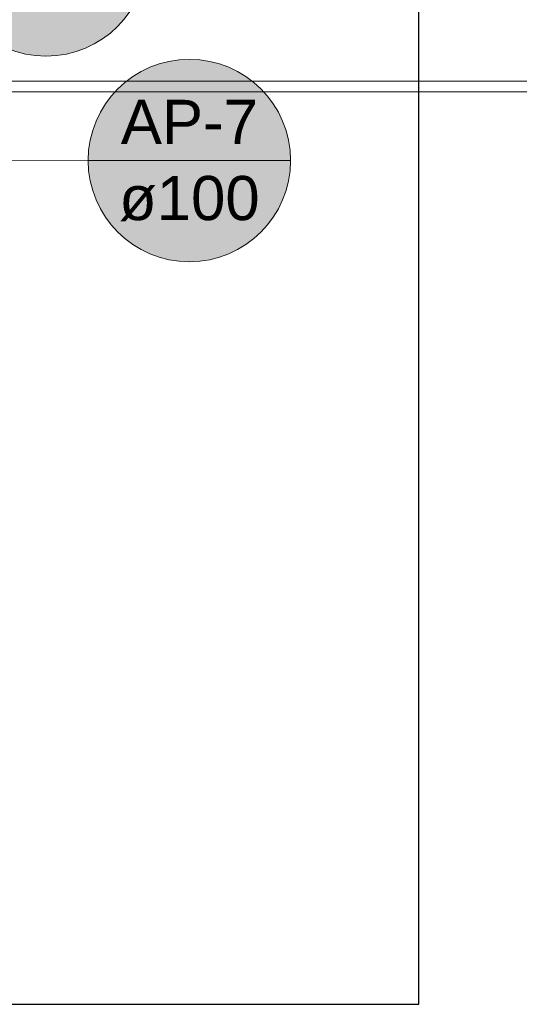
# Model space of a CAD drawing. Header units: millimetres. Extents: x -261 to 187, y -214 to 106.
# Tile 679 of 1056: x -211.47 to -210.22, y 14.98 to 17.43. Entities that reach past the tile are written whole.
import ezdxf

# ---------------------------------------------------------------- set-up
doc = ezdxf.new("R2010")
doc.units = ezdxf.units.MM
doc.header["$LTSCALE"] = 0.005
doc.header["$MEASUREMENT"] = 0
doc.linetypes.add('NULL', pattern=[0])
for name, color, linetype, lineweight in [('AP-Indicação coluna', 5, 'Continuous', 13), ('DI-Detalhes', 1, 'Continuous', 30), ('IFC-Parede-Contorno', 9, 'Continuous', 5)]:
    doc.layers.add(name, color=color, linetype=linetype, lineweight=lineweight)
doc.styles.add('Arial', font='arial.ttf')

msp = doc.modelspace()

# ---------------------------------------------------------------- hatches: boundary and pattern name
at = {"layer": 'AP-Indicação coluna', "linetype": 'Continuous'}
for points in [[(-211.1514, 17.5965), (-211.1523, 17.6185), (-211.1552, 17.6404), (-211.16, 17.6619), (-211.1666, 17.6829), (-211.175, 17.7033), (-211.1852, 17.7228), (-211.1971, 17.7414), (-211.2105, 17.7589), (-211.2254, 17.7751), (-211.2416, 17.79), (-211.2591, 17.8034), (-211.2777, 17.8153), (-211.2972, 17.8255), (-211.3176, 17.8339), (-211.3386, 17.8405), (-211.3601, 17.8453), (-211.382, 17.8482), (-211.404, 17.8491), (-211.426, 17.8482), (-211.4478, 17.8453), (-211.4693, 17.8405), (-211.4904, 17.8339), (-211.5107, 17.8255), (-211.5303, 17.8153), (-211.5488, 17.8034), (-211.5663, 17.79), (-211.5826, 17.7751), (-211.5975, 17.7589), (-211.6109, 17.7414), (-211.6227, 17.7228), (-211.6329, 17.7033), (-211.6413, 17.6829), (-211.6479, 17.6619), (-211.6527, 17.6404), (-211.6556, 17.6185), (-211.6565, 17.5965), (-211.6556, 17.5745), (-211.6527, 17.5527), (-211.6479, 17.5312), (-211.6413, 17.5101), (-211.6329, 17.4898), (-211.6227, 17.4702), (-211.6109, 17.4517), (-211.5975, 17.4342), (-211.5826, 17.4179), (-211.5663, 17.403), (-211.5488, 17.3896), (-211.5303, 17.3778), (-211.5107, 17.3676), (-211.4904, 17.3592), (-211.4693, 17.3526), (-211.4478, 17.3478), (-211.426, 17.3449), (-211.404, 17.3439), (-211.382, 17.3449), (-211.3601, 17.3478), (-211.3386, 17.3526), (-211.3176, 17.3592), (-211.2972, 17.3676), (-211.2777, 17.3778), (-211.2591, 17.3896), (-211.2416, 17.403), (-211.2254, 17.4179), (-211.2105, 17.4342), (-211.1971, 17.4517), (-211.1852, 17.4702), (-211.175, 17.4898), (-211.1666, 17.5101), (-211.16, 17.5312), (-211.1552, 17.5527), (-211.1523, 17.5745)], [(-210.7936, 17.0833), (-210.7946, 17.1053), (-210.7974, 17.1271), (-210.8022, 17.1487), (-210.8088, 17.1697), (-210.8173, 17.19), (-210.8275, 17.2096), (-210.8393, 17.2282), (-210.8527, 17.2456), (-210.8676, 17.2619), (-210.8838, 17.2768), (-210.9013, 17.2902), (-210.9199, 17.302), (-210.9394, 17.3122), (-210.9598, 17.3206), (-210.9808, 17.3273), (-211.0023, 17.332), (-211.0242, 17.3349), (-211.0462, 17.3359), (-211.0682, 17.3349), (-211.0901, 17.332), (-211.1116, 17.3273), (-211.1326, 17.3206), (-211.1529, 17.3122), (-211.1725, 17.302), (-211.1911, 17.2902), (-211.2086, 17.2768), (-211.2248, 17.2619), (-211.2397, 17.2456), (-211.2531, 17.2282), (-211.2649, 17.2096), (-211.2751, 17.19), (-211.2835, 17.1697), (-211.2902, 17.1487), (-211.2949, 17.1271), (-211.2978, 17.1053), (-211.2988, 17.0833), (-211.2978, 17.0613), (-211.2949, 17.0394), (-211.2902, 17.0179), (-211.2835, 16.9969), (-211.2751, 16.9765), (-211.2649, 16.957), (-211.2531, 16.9384), (-211.2397, 16.9209), (-211.2248, 16.9047), (-211.2086, 16.8898), (-211.1911, 16.8764), (-211.1725, 16.8645), (-211.1529, 16.8544), (-211.1326, 16.8459), (-211.1116, 16.8393), (-211.0901, 16.8345), (-211.0682, 16.8317), (-211.0462, 16.8307), (-211.0242, 16.8317), (-211.0023, 16.8345), (-210.9808, 16.8393), (-210.9598, 16.8459), (-210.9394, 16.8544), (-210.9199, 16.8645), (-210.9013, 16.8764), (-210.8838, 16.8898), (-210.8676, 16.9047), (-210.8527, 16.9209), (-210.8393, 16.9384), (-210.8275, 16.957), (-210.8173, 16.9765), (-210.8088, 16.9969), (-210.8022, 17.0179), (-210.7974, 17.0394), (-210.7946, 17.0613)]]:
    msp.add_hatch(color=161, dxfattribs=at).paths.add_polyline_path(points)

# ---------------------------------------------------------------- linework, layer by layer
at = {"layer": 'AP-Indicação coluna'}
for p, q in [((-211.2988, 17.0838), (-211.5285, 17.0843)), ((-211.2988, 17.0833), (-210.7936, 17.0833))]:
    msp.add_line(p, q, dxfattribs=at)
for centre in [(-211.404, 17.5965), (-211.404, 17.5965), (-211.0462, 17.0833), (-211.0462, 17.0833)]:
    msp.add_circle(centre, 0.2526, dxfattribs=at)
at = {"layer": 'DI-Detalhes'}
msp.add_lwpolyline([(-213.5969, 14.9774), (-210.4735, 14.9774), (-210.4735, 18.7509), (-213.5969, 18.7509), (-213.5969, 14.9774)], dxfattribs=at)
at = {"layer": 'IFC-Parede-Contorno', "lineweight": 5}
for p, q in [((-214.2659, 17.2812), (-208.2694, 17.2812)), ((-211.6304, 17.2548), (-210.6139, 17.2548)), ((-210.6139, 17.2548), (-210.2731, 17.2548)), ((-210.2731, 17.2548), (-209.4955, 17.2548))]:
    msp.add_line(p, q, dxfattribs=at)

# ---------------------------------------------------------------- texts
at = {"layer": 'AP-Indicação coluna', "linetype": 'NULL', "char_height": 0.11021, "attachment_point": 8, "line_spacing_factor": 0.6, "style": 'Arial'}
for s, insert, width in [('AP-7', (-211.0462, 17.1247), 0.684612), ('ø100', (-211.0462, 16.9317), 0.701748)]:
    msp.add_mtext(s, dxfattribs=dict(at, insert=insert, width=width))

doc.saveas('drawing.dxf')
